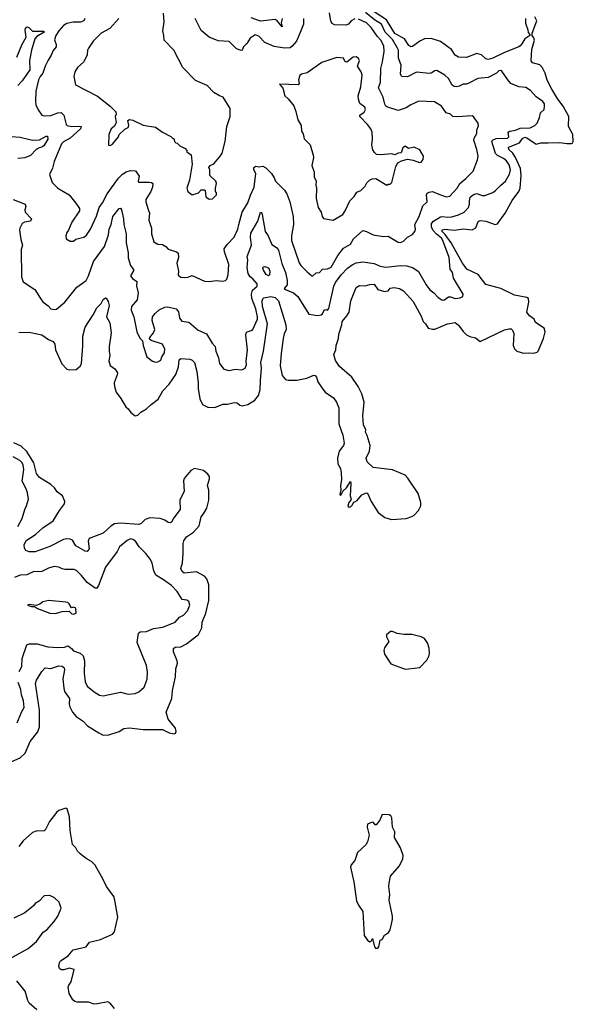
# Model space of a CAD drawing. Extents: x 1245515 to 1420776, y 606314 to 671314.
# Tile 373 of 385: x 1410771 to 1415632, y 642140 to 650784. Entities that reach past the tile are written whole.
import ezdxf

# ---------------------------------------------------------------- set-up
doc = ezdxf.new("R2010")
doc.units = 0

msp = doc.modelspace()

# ---------------------------------------------------------------- linework, layer by layer
at = {"layer": '0CON10XD'}
for points in [[(1415211.4, 650795), (1415212.1, 650752.1), (1415233.3, 650695), (1415235, 650670), (1415250, 650655), (1415250, 650645), (1415205, 650616.2), (1415178.7, 650571.3), (1415166.3, 650553.7), (1415153, 650547), (1415027.1, 650495), (1414925, 650444.8), (1414885, 650434.6), (1414865, 650441.5), (1414825, 650475.5), (1414785, 650485.7), (1414695, 650452.9), (1414625, 650455.6), (1414593.4, 650473.4), (1414561.1, 650521.1), (1414465, 650591.1), (1414385, 650620), (1414325, 650616.5), (1414284.7, 650595.3), (1414221.1, 650549), (1414205, 650545.3), (1414186.9, 650556.9), (1414149.5, 650615), (1414063.7, 650663.7), (1413992.2, 650782.2), (1413834.8, 650885)], [(1410765, 648038.9), (1410855, 648039.5), (1410965, 648016.5), (1411025, 647975.6), (1411065, 647960), (1411079.2, 647935), (1411084.2, 647885), (1411142.5, 647762.5), (1411185, 647716.2), (1411205, 647708.8), (1411268.3, 647711.7), (1411306.1, 647743.9), (1411313, 647767), (1411326.5, 647916.5), (1411325.4, 648005), (1411345.6, 648085), (1411417.4, 648192.6), (1411447.5, 648255), (1411486.5, 648293.5), (1411505, 648328.8), (1411525, 648342.5), (1411529.3, 648339.3), (1411549.4, 648309.4), (1411557.5, 648275), (1411534.1, 648174.1), (1411563.6, 648123.6), (1411574.5, 648035.5), (1411557.7, 647915), (1411556.5, 647875), (1411563.3, 647835), (1411555, 647790), (1411565, 647748), (1411608, 647718), (1411629.2, 647685), (1411627.1, 647665), (1411600.8, 647595), (1411602.5, 647565), (1411619.2, 647515), (1411659.7, 647459.7), (1411703.3, 647385), (1411725, 647367.5), (1411748, 647335), (1411785, 647306.9), (1411808.9, 647311.1), (1411835, 647338), (1411885, 647366.9), (1411925, 647404.4), (1411987.3, 647452.7), (1412028.1, 647525), (1412083.1, 647585), (1412142.1, 647667.9), (1412165.1, 647734.9), (1412171.2, 647798.8), (1412185, 647809.4), (1412265, 647804.1), (1412285.7, 647795.7), (1412304.8, 647774.8), (1412327.7, 647695), (1412338.5, 647595), (1412336.8, 647545), (1412353.6, 647455), (1412376, 647406), (1412422.9, 647382.9), (1412485, 647380), (1412555, 647407.3), (1412595, 647410), (1412655, 647424.5), (1412680, 647420), (1412705, 647400.8), (1412725, 647394), (1412775, 647405.6), (1412836.9, 647445), (1412868.5, 647485), (1412883.7, 647536.3), (1412885.2, 647615), (1412892.9, 647725), (1412889.8, 647775), (1412910.6, 647875), (1412946, 648114), (1412903.8, 648265), (1412899, 648315), (1412905, 648332.5), (1412915, 648340.8), (1412975, 648353.3), (1413015, 648344.4), (1413043.1, 648315), (1413106.9, 648105), (1413111.8, 648065), (1413092.9, 648025), (1413084.8, 647985), (1413066.1, 647853.9), (1413059.5, 647745), (1413075, 647660), (1413105, 647626.5), (1413128.3, 647618.3), (1413205, 647618.8), (1413293.8, 647636.2), (1413355, 647663.8), (1413365, 647661.2), (1413378, 647645), (1413390, 647605), (1413431.7, 647541.7), (1413454.4, 647514.4), (1413526.7, 647465), (1413553.8, 647425), (1413574, 647375), (1413574.3, 647235), (1413609.4, 647135), (1413621.4, 647065), (1413615.7, 647045), (1413575.4, 646994.7), (1413560.4, 646935), (1413564.6, 646885), (1413587.5, 646845), (1413594, 646805), (1413596.7, 646745), (1413586.7, 646695), (1413590, 646655), (1413583.3, 646615), (1413585, 646610), (1413595, 646612.5), (1413611.2, 646648.8), (1413640, 646675), (1413675, 646730), (1413680, 646715), (1413673.3, 646605), (1413682.5, 646575), (1413680, 646565), (1413660, 646545), (1413653.6, 646513.6), (1413663, 646503), (1413675, 646507.5), (1413692.5, 646525), (1413705, 646550), (1413715, 646552.5), (1413735, 646563.3), (1413775, 646614), (1413815, 646630), (1413825, 646626.7), (1413856.5, 646555), (1413918.7, 646458.7), (1413977.8, 646415), (1414035, 646395.9), (1414165, 646405.9), (1414215, 646423.1), (1414235.5, 646435), (1414272.7, 646475), (1414292.5, 646515), (1414293.5, 646545), (1414270.9, 646625), (1414179.1, 646759.1), (1414155, 646784.4), (1414045, 646833.3), (1413875, 646852.5), (1413820.9, 646900.9), (1413812.5, 646935), (1413842.5, 646995), (1413849.2, 647045), (1413823.2, 647133.2), (1413807, 647163), (1413811.2, 647185), (1413790.9, 647225), (1413784.5, 647305), (1413795.4, 647425), (1413775, 647498), (1413744.5, 647565), (1413687, 647647), (1413578.7, 647738.7), (1413545, 647792), (1413528.9, 647845), (1413547.1, 647885), (1413550, 647925), (1413571.1, 647985), (1413574.4, 648024.4), (1413600.9, 648105), (1413603.9, 648135), (1413645, 648185.5), (1413662.6, 648217.4), (1413677.5, 648315), (1413725, 648431.9), (1413755, 648450.3), (1413805, 648446.4), (1413845, 648460), (1413883.3, 648463.3), (1413915, 648416.2), (1413975, 648397.5), (1414005, 648404), (1414024.2, 648425.8), (1414058.3, 648431.7), (1414105, 648425.4), (1414140, 648405), (1414225, 648309.4), (1414295, 648182.5), (1414315, 648133.3), (1414335, 648113.8), (1414356.4, 648076.4), (1414395, 648066.9), (1414415, 648068.1), (1414526.7, 648115), (1414595, 648126.7), (1414625, 648103.5), (1414666.1, 648046.1), (1414695, 648017.5), (1414723.7, 648003.7), (1414771.9, 647991.9), (1414815, 647958), (1415028.9, 648061.1), (1415065, 648071.4), (1415085, 648070), (1415098.7, 648058.7), (1415110.3, 648030.3), (1415105.4, 647925), (1415115, 647894.4), (1415136, 647875), (1415195, 647855.8), (1415235, 647859.2), (1415285, 647855.7), (1415313.3, 647865), (1415322.5, 647875), (1415370, 647985), (1415384.4, 648045), (1415377.1, 648077.1), (1415301.2, 648125), (1415287.5, 648155), (1415246.2, 648185), (1415222.5, 648215), (1415240.8, 648305), (1415240, 648335), (1415225, 648346), (1415115, 648364.3), (1414995, 648423.3), (1414865, 648460), (1414795.8, 648545.8), (1414696.7, 648595), (1414659, 648645), (1414558.3, 648825), (1414507.6, 648897.6), (1414479.2, 648925), (1414481.4, 648938.6), (1414504.1, 648945.9), (1414585, 648934.8), (1414667.6, 648947.6), (1414745, 648938.2), (1414775, 648956.5), (1414796.7, 649013.3), (1414815, 649021.4), (1414865, 649014.4), (1414945, 648985.6), (1414965, 648992.5), (1415035, 649084.3), (1415095, 649195.7), (1415155, 649274.3), (1415165.5, 649304.5), (1415175.3, 649415), (1415167.7, 649477.7), (1415124.6, 649574.6), (1415100.8, 649610.8), (1415065.4, 649645), (1415063.8, 649665), (1415158.1, 649701.9), (1415185, 649740), (1415205, 649751.8), (1415225, 649747.5), (1415305, 649690.6), (1415346.4, 649703.6), (1415412.4, 649702.4), (1415515, 649707.1), (1415575, 649695.8), (1415615, 649696.2), (1415627.3, 649702.7), (1415632, 649715), (1415629.2, 649775), (1415591.2, 649845), (1415592.9, 649935), (1415543.3, 650025), (1415495.2, 650085.2), (1415443.4, 650173.4), (1415402.7, 650252.7), (1415383.8, 650315), (1415360.2, 650360.2), (1415336.7, 650386.7), (1415274.6, 650404.7), (1415262, 650422), (1415267.5, 650522.5), (1415290, 650605), (1415286.2, 650625), (1415270, 650645), (1415270, 650665), (1415311.4, 650775), (1415295, 650810)], [(1412435, 649207.5), (1412465, 649212.5), (1412500, 649245), (1412500, 649265), (1412490, 649275), (1412490, 649305), (1412500, 649345), (1412492.5, 649365), (1412440, 649415), (1412440, 649465), (1412433.3, 649485), (1412443.3, 649505), (1412475, 649518.8), (1412535, 649588.8), (1412547.6, 649612.4), (1412574.2, 649715), (1412590, 649845), (1412619.2, 649935), (1412618.6, 650005), (1412558.8, 650105), (1412525, 650114), (1412475, 650143.3), (1412417.5, 650205), (1412315, 650250), (1412204.1, 650364.1), (1412125.7, 650515), (1412038.6, 650605), (1412037.5, 650645), (1412028, 650685), (1412040, 650765), (1412035, 650840)], [(1413074.6, 650795), (1413067.5, 650755), (1413075, 650722.5), (1413031.9, 650775), (1413015, 650785.3), (1412885, 650771.2), (1412805, 650801.5)], [(1413715, 650790.5), (1413682, 650775), (1413657.5, 650745), (1413635, 650735.4), (1413535, 650737.3), (1413515, 650750.5), (1413502.3, 650772.3), (1413491.1, 650845)], [(1414408, 648385), (1414445.6, 648345.6), (1414477.5, 648325), (1414495, 648321.2), (1414535, 648350), (1414555, 648350.8), (1414595, 648337.5), (1414638.3, 648341.7), (1414663.3, 648355), (1414666.1, 648373.9), (1414581.4, 648515), (1414570.6, 648565), (1414550.4, 648595), (1414541.2, 648695), (1414487.3, 648845), (1414475.2, 648865), (1414430.1, 648900.1), (1414399.6, 648935), (1414387, 648965), (1414387.4, 648995), (1414405.3, 649015), (1414465, 649053.1), (1414485, 649055.9), (1414525, 649048.8), (1414565, 649053.2), (1414625, 649071.8), (1414673.3, 649095), (1414712.3, 649135), (1414721.5, 649165), (1414720, 649195), (1414727.5, 649225), (1414755, 649250.7), (1414785, 649257.2), (1414830.8, 649240.8), (1414855, 649241.8), (1414925, 649265.8), (1414950, 649285), (1414991.3, 649328.7), (1415036.7, 649365), (1415071.9, 649428.1), (1415079.5, 649465), (1415069, 649509), (1415045.4, 649545), (1415019.5, 649565), (1414965, 649592.4), (1414950, 649610), (1414917.1, 649715), (1414921.1, 649725), (1414955, 649741.2), (1415055, 649744.7), (1415066.5, 649755), (1415061.1, 649795), (1415075.3, 649804.7), (1415124, 649815), (1415165, 649831.4), (1415252.5, 649835), (1415293.3, 649855), (1415316, 649875), (1415335.8, 649924.2), (1415344.5, 649965.5), (1415375.5, 649994.5), (1415380, 650025), (1415377.9, 650045), (1415365, 650064.4), (1415305, 650107.5), (1415255, 650162.3), (1415215, 650188.6), (1415153.8, 650193.8), (1415084, 650225), (1415056, 650255), (1415005, 650332.5), (1414995, 650338.8), (1414977.5, 650335), (1414956.6, 650313.4), (1414885, 650277.8), (1414795, 650267.1), (1414715, 650225.6), (1414695, 650218), (1414665, 650217.8), (1414630.4, 650199.6), (1414605, 650194.1), (1414587.1, 650197.1), (1414569.1, 650209.1), (1414535, 650267.5), (1414505, 650297.1), (1414435, 650338), (1414415, 650336), (1414384.5, 650315.5), (1414368.3, 650311.7), (1414255, 650323.8), (1414175, 650281.4), (1414125, 650285.8), (1414114.7, 650304.7), (1414120, 650385), (1414096.9, 650445), (1414097.2, 650515), (1414089.5, 650535), (1414045, 650610), (1413981, 650675), (1413948.4, 650745), (1413885, 650782.2), (1413806.5, 650846.5)], [(1410745.4, 650454.6), (1410791.9, 650568.1), (1410828.6, 650631.4), (1410818.7, 650691.3), (1410822, 650708), (1410835, 650719.8), (1410850.7, 650715), (1410885, 650682.3), (1410982.2, 650682.2), (1410987.3, 650675), (1410920.5, 650635), (1410904.8, 650615), (1410876.2, 650515), (1410858.4, 650425), (1410859.1, 650345), (1410793.3, 650246.7), (1410754.8, 650205)], [(1411344, 650795), (1411334, 650775), (1411305, 650761.8), (1411241.4, 650761.5), (1411185, 650750.5), (1411155, 650733.8), (1411115, 650686.2), (1411088.5, 650645), (1411076.8, 650606.8), (1411091.4, 650565), (1411090.8, 650545), (1411065, 650512), (1411048.7, 650471.3), (1411020.4, 650429.6), (1410994.6, 650375), (1410974.1, 650315), (1410950, 650285), (1410935.4, 650255), (1410912.9, 650155), (1410909.2, 650065), (1410914.3, 650035), (1410933.4, 649993.4), (1410967.1, 649947.1), (1410985, 649939.2), (1411045, 649942.2), (1411105, 649966.5), (1411135, 649968.2), (1411157.9, 649945), (1411180, 649865), (1411189.2, 649855), (1411225, 649846.4), (1411295, 649850), (1411310, 649845), (1411303.8, 649825), (1411215.8, 649744.2), (1411155, 649712.7), (1411137.8, 649695), (1411075, 649540), (1411059.6, 649480.5), (1411033.3, 649425), (1411057.5, 649355), (1411107.5, 649305), (1411205, 649246), (1411265, 649173.8), (1411295, 649127.5), (1411295.8, 649105), (1411228, 649005), (1411200, 648935), (1411183.8, 648915), (1411177.5, 648885), (1411180.7, 648860.7), (1411215, 648840), (1411245, 648840), (1411263.6, 648856.4), (1411335, 648873.3), (1411357.3, 648892.7), (1411394.2, 648945.8), (1411445, 649058.8), (1411470.4, 649135), (1411498, 649175), (1411538, 649255), (1411637.9, 649392.1), (1411675, 649429.2), (1411705, 649448.8), (1411745, 649460), (1411787.7, 649457.7), (1411821.2, 649411.2), (1411810.8, 649365), (1411815, 649356.7), (1411907.9, 649357.9), (1411927.5, 649355), (1411938.8, 649345), (1411938.6, 649315), (1411922.7, 649275), (1411877.5, 649205), (1411877.5, 649185), (1411898.5, 649118.5), (1411911.8, 649085), (1411905.8, 649025), (1411928.1, 648955), (1411927.5, 648905), (1411948.8, 648835), (1411984.3, 648814.3), (1412025, 648810.8), (1412055, 648792), (1412075, 648770), (1412147.5, 648745), (1412161.2, 648735), (1412164.2, 648695), (1412150.8, 648645), (1412165.6, 648575.6), (1412162.5, 648545), (1412168.8, 648535), (1412185, 648524.5), (1412215, 648521.9), (1412246.4, 648523.6), (1412285, 648537.8), (1412395, 648487.5), (1412435, 648485.4), (1412495, 648493.8), (1412555, 648487.7), (1412577, 648493), (1412590.6, 648505), (1412602.2, 648545), (1412607.9, 648635), (1412569.5, 648745), (1412566.9, 648773.1), (1412595.4, 648814.6), (1412653.3, 648875), (1412685.3, 648944.7), (1412696.7, 648985), (1412723.5, 649095), (1412775.5, 649175), (1412797.5, 649242.5), (1412830.9, 649315), (1412845.7, 649435), (1412828, 649465), (1412826.7, 649485), (1412845, 649496.7), (1412875, 649492.9), (1412905, 649498), (1412932.3, 649482.3), (1412983.3, 649435), (1413006.8, 649396.8), (1413018, 649365), (1413097, 649287), (1413118, 649255), (1413144.5, 649185), (1413171.5, 649055), (1413174.1, 648985), (1413157.3, 648885), (1413158.8, 648845), (1413225, 648650), (1413240.8, 648625), (1413295, 648569.2), (1413335, 648536.2), (1413345, 648536.2), (1413375, 648562), (1413405, 648564.2), (1413431.2, 648595), (1413472.5, 648597.5), (1413505, 648610.8), (1413565.9, 648714.1), (1413615, 648779.4), (1413675, 648813.1), (1413700.8, 648859.2), (1413785, 648933.8), (1413815, 648925.8), (1413875, 648894.4), (1413965, 648879.6), (1414005, 648884.4), (1414095, 648829.4), (1414115, 648827.8), (1414141.1, 648838.9), (1414175, 648874.2), (1414221.4, 648898.6), (1414240.8, 648925), (1414246.2, 648945), (1414241.9, 648985), (1414279.6, 649055), (1414311.7, 649148.3), (1414349.4, 649185), (1414342.7, 649245), (1414348.8, 649261.2), (1414365, 649270.9), (1414395, 649274.6), (1414450.9, 649250.9), (1414515, 649229.5), (1414548.6, 649235), (1414613.1, 649305), (1414635, 649345.7), (1414689.7, 649390.3), (1414752, 649455), (1414790.6, 649555), (1414795.6, 649585), (1414784.4, 649645), (1414759.6, 649725), (1414761.8, 649745), (1414786.2, 649785), (1414783.8, 649815), (1414799.2, 649855), (1414795.5, 649875.5), (1414759.3, 649929.3), (1414745, 649938.8), (1414615, 649930), (1414574, 649935), (1414553.3, 649953.3), (1414516.6, 649966.6), (1414474, 650025), (1414412.1, 650062.1), (1414275, 650069.2), (1414205, 650036.9), (1414165, 650009.4), (1414095, 649985.7), (1413995, 650020), (1413985, 650026), (1413978.1, 650041.9), (1413961.8, 650105), (1413922.7, 650185), (1413938.2, 650235), (1413942.2, 650355), (1413957.9, 650415), (1413970.8, 650505), (1413968.2, 650555), (1413942.2, 650605), (1413908.5, 650638.5), (1413858.6, 650715), (1413815, 650757.7), (1413745, 650788.8)], [(1411640.8, 650795), (1411562.5, 650707.5), (1411485.5, 650664.5), (1411415, 650596.2), (1411374, 650535), (1411366.2, 650515), (1411363.8, 650475), (1411335, 650412.5), (1411278.8, 650365), (1411254.3, 650325), (1411246, 650285), (1411262.3, 650212.3), (1411455, 650112.9), (1411565.5, 650025.5), (1411616.2, 649975), (1411617.5, 649955), (1411610, 649935), (1411619.3, 649880.7), (1411605, 649850), (1411573.9, 649826.1), (1411552.5, 649775), (1411551.7, 649681.7), (1411565, 649680), (1411585, 649692.5), (1411637.5, 649755), (1411643.3, 649776.7), (1411695, 649823.3), (1411723.6, 649836.4), (1411728.8, 649855), (1411721.2, 649898.8), (1411735, 649906.7), (1411765, 649902), (1411855, 649859.2), (1411965, 649841.2), (1412025, 649796.7), (1412097, 649757), (1412115, 649740), (1412125, 649740), (1412130, 649715), (1412141.7, 649701.7), (1412155, 649700), (1412177, 649677), (1412225, 649652.5), (1412240, 649635), (1412240, 649625), (1412277, 649597), (1412286.2, 649515), (1412263.3, 649375), (1412237.5, 649305), (1412247.5, 649275), (1412285, 649247.5), (1412340, 649265), (1412365, 649290), (1412395, 649290), (1412400, 649285), (1412405, 649230), (1412435, 649207.5)], [(1413262.9, 650792.9), (1413263.3, 650745), (1413235, 650672), (1413201.9, 650595), (1413165, 650551.2), (1413145, 650538), (1413095, 650534.5), (1413005, 650547.9), (1412924.6, 650584.7), (1412870.5, 650640.5), (1412839.7, 650650.3), (1412795, 650622), (1412765.4, 650574.6), (1412737.5, 650545), (1412725, 650516.7), (1412715, 650512.5), (1412675, 650529.2), (1412611.7, 650591.7), (1412515, 650598.1), (1412435, 650631.4), (1412365, 650690), (1412310.5, 650795)], [(1413525, 649023.8), (1413607, 649073), (1413628, 649105), (1413668.6, 649195), (1413708.3, 649231.7), (1413731.7, 649268.3), (1413765, 649284.2), (1413805, 649323.8), (1413817.7, 649352.3), (1413843.3, 649375), (1413865, 649385.8), (1413898.6, 649388.6), (1413995, 649330), (1414005, 649340), (1414025, 649340), (1414037.5, 649355), (1414073.3, 649495), (1414092.7, 649527.3), (1414124.1, 649545.9), (1414175, 649560), (1414225, 649550), (1414280.7, 649529.3), (1414295, 649533.3), (1414313.9, 649556.1), (1414316.2, 649585), (1414285, 649642.5), (1414235.9, 649665.9), (1414185, 649652.5), (1414155, 649672.5), (1414135, 649660), (1414120, 649615), (1414095, 649612.5), (1414065, 649596.7), (1414035, 649606.7), (1413945, 649597.5), (1413905, 649601.2), (1413885, 649618.8), (1413871.7, 649641.7), (1413861.9, 649685), (1413868.9, 649735), (1413865.5, 649795), (1413853.1, 649825), (1413825, 649863.1), (1413758, 649935), (1413756.7, 649945), (1413797, 649973), (1413807.5, 649995), (1413802, 650015), (1413757.6, 650047.6), (1413746.2, 650085), (1413743.8, 650115), (1413767.3, 650195), (1413777.8, 650297.8), (1413770, 650325), (1413736.7, 650375), (1413755.8, 650425.8), (1413745, 650443.3), (1413725, 650458.8), (1413700, 650455), (1413645, 650410.8), (1413630, 650415), (1413615, 650447.5), (1413555, 650452), (1413425, 650407.5), (1413295, 650316), (1413245, 650306), (1413230, 650295), (1413220, 650255), (1413226.1, 650223.9), (1413215, 650211.2), (1413052.5, 650217.5), (1413081.7, 650181.7), (1413100, 650115), (1413129.6, 650089.5), (1413177.6, 650027.6), (1413195, 649977.5), (1413212, 649905), (1413243.3, 649855), (1413246.2, 649805), (1413260.4, 649780.5), (1413269.1, 649739.1), (1413320.8, 649685), (1413348.6, 649595), (1413350, 649575), (1413335.8, 649505), (1413355.5, 649445.5), (1413355.7, 649405), (1413372.9, 649365), (1413370.3, 649330.3), (1413378, 649305), (1413374.5, 649215), (1413391.4, 649135), (1413417.5, 649095), (1413426.1, 649056.1), (1413438.8, 649038.8), (1413525, 649023.8)], [(1410697.4, 649757.4), (1410775, 649751.8), (1410885, 649726.7), (1410945, 649728.9), (1411005, 649761.8), (1411015, 649760), (1411017.1, 649735), (1410983.7, 649676.3), (1410966.4, 649663.6), (1410942.2, 649657.8), (1410917.1, 649645), (1410865, 649592.5), (1410815, 649570.9), (1410755, 649564.4)], [(1410714.7, 649204.7), (1410818.9, 649165), (1410824.7, 649145), (1410815.5, 649115), (1410818.9, 649095), (1410875.8, 649035), (1410865, 649016), (1410812.5, 649005), (1410793.3, 648995), (1410771.2, 648955), (1410769.2, 648935), (1410781.4, 648855), (1410795.5, 648805), (1410784.6, 648765.4), (1410787.7, 648525), (1410801.7, 648481.7), (1410904, 648415), (1410952.5, 648337.5), (1410975.8, 648305.8), (1411021.2, 648271.2), (1411043.8, 648245), (1411075, 648238.9), (1411095, 648242.1), (1411167.1, 648302.9), (1411272.2, 648435), (1411354.7, 648495), (1411376.2, 648535), (1411420.2, 648659.8), (1411516.6, 648793.4), (1411549.6, 648895), (1411557.9, 648945), (1411574.6, 648985.4), (1411588.2, 649055), (1411645, 649126.9), (1411655, 649129.2), (1411665.2, 649115.2), (1411682.4, 649035), (1411685, 648986.7), (1411706.9, 648905), (1411706.4, 648825), (1411723.6, 648736.4), (1411724, 648694), (1411744.5, 648625), (1411772, 648585), (1411745.5, 648535), (1411761.2, 648511.2), (1411798.8, 648485), (1411796.4, 648446.4), (1411812.5, 648385), (1411803.3, 648325), (1411752.9, 648265), (1411751.1, 648235), (1411774.2, 648175), (1411800, 648045), (1411826.7, 647986.7), (1411850, 647965), (1411856.1, 647923.9), (1411886.7, 647825), (1411936.4, 647786.4), (1411965, 647776.2), (1411985, 647779.2), (1412010.8, 647795), (1412020, 647825), (1412042, 647858), (1412045, 647892.5), (1412025.7, 647935), (1411925, 647968.6), (1411913.3, 647975), (1411910, 647985), (1411912.5, 647995), (1411947.5, 648035), (1411958.6, 648065), (1411934.5, 648144.5), (1411938.1, 648175), (1411960, 648205), (1411994.7, 648235.3), (1412045, 648260), (1412072.1, 648262.1), (1412145, 648244.2), (1412165, 648220), (1412174.3, 648165), (1412195, 648136.2), (1412255, 648129.2), (1412339.1, 648059.1), (1412411.4, 648025), (1412461.4, 647945), (1412488.6, 647915), (1412494.4, 647874.4), (1412515.8, 647815), (1412525.7, 647765.7), (1412565, 647716.7), (1412606.1, 647703.9), (1412665, 647716), (1412720.7, 647709.3), (1412750, 647725), (1412763.8, 647755), (1412760.8, 647785), (1412771.9, 647885), (1412755.5, 648015), (1412758.9, 648035), (1412768.8, 648045), (1412805, 648054.5), (1412819.4, 648065), (1412858.5, 648155), (1412859.3, 648175), (1412844, 648245), (1412810, 648335), (1412806, 648375), (1412815, 648409.2), (1412856.7, 648445), (1412856.7, 648465), (1412818.8, 648508.8), (1412795, 648526.7), (1412777.1, 648555), (1412769.4, 648605), (1412774.3, 648674.3), (1412768.1, 648705), (1412806.1, 648803.9), (1412797.2, 648875), (1412801.3, 648908.7), (1412861.1, 649015), (1412885, 649095.6), (1412895, 649091.4), (1412900.3, 649075), (1412927.5, 648925), (1412952.9, 648885), (1412985, 648809.2), (1413025.8, 648785), (1413045, 648761.2), (1413073.3, 648643.3), (1413105.5, 648565), (1413120.8, 648495), (1413118.8, 648455), (1413092.5, 648425), (1413105, 648414.2), (1413176.3, 648386.4), (1413213.8, 648355), (1413309.6, 648199.5), (1413385, 648185.7), (1413418.3, 648191.7), (1413429.1, 648200.9), (1413445, 648234), (1413455, 648239.2), (1413475, 648232.9), (1413485, 648248), (1413530.6, 648445), (1413544.7, 648475.3), (1413595, 648544.8), (1413648.7, 648601.4), (1413689, 648631), (1413725, 648648.2), (1413785, 648657.5), (1413884.6, 648644.6), (1413935, 648620.6), (1413985, 648612.7), (1414115, 648627.1), (1414171.8, 648621.8), (1414226.2, 648606.2), (1414272.6, 648572.6), (1414341.4, 648455), (1414373.7, 648413.7), (1414408, 648385)], [(1412955, 648536.5), (1412935, 648546.7), (1412911.8, 648585), (1412905.7, 648605), (1412908.8, 648615), (1412925, 648617.3), (1412955, 648604.6), (1412968.2, 648575), (1412965, 648543.8), (1412955, 648536.5)], [(1410675, 644258.5), (1410776.6, 644303.4), (1410818.9, 644345), (1410864.1, 644445.9), (1410929.3, 644530.7), (1410946.2, 644575), (1410945, 644723.3), (1410909.1, 644955), (1410917.5, 644985), (1410965, 645062.5), (1410995, 645094), (1411045, 645086.7), (1411115, 645111.1), (1411145, 645107.7), (1411162.2, 645095), (1411165.4, 645075), (1411151.5, 644998.5), (1411157.6, 644915), (1411165.3, 644885), (1411207.9, 644825), (1411206.5, 644775), (1411211.2, 644751.2), (1411235.5, 644705), (1411267.6, 644667.6), (1411327.5, 644625), (1411365.6, 644585.6), (1411465, 644521.9), (1411505, 644503.1), (1411553.6, 644506.4), (1411643.7, 644536.3), (1411685, 644562.2), (1411735, 644568.5), (1411855, 644551.4), (1412025, 644552), (1412085, 644523.8), (1412126.7, 644513.3), (1412139.3, 644520.7), (1412146.1, 644533.9), (1412138, 644565), (1412073.8, 644643.8), (1412056.7, 644705), (1412108, 644825), (1412113.4, 644895), (1412140, 645015), (1412143.3, 645085), (1412155.8, 645135), (1412153.1, 645155), (1412121.2, 645235), (1412122.5, 645265), (1412135, 645276.2), (1412185, 645279.3), (1412236.8, 645303.2), (1412342.6, 645387.4), (1412370, 645445), (1412374.5, 645495), (1412406.8, 645575), (1412432.4, 645685), (1412431.4, 645821.5), (1412415, 645874), (1412395, 645900), (1412325, 645936.1), (1412215, 645924.6), (1412198.8, 645938.8), (1412185.5, 645965), (1412200.5, 646015), (1412207.3, 646095), (1412205.4, 646184.6), (1412211.2, 646208.8), (1412235.5, 646244.5), (1412296.4, 646283.6), (1412348.2, 646341.8), (1412365, 646420), (1412385.5, 646444.5), (1412413, 646497), (1412431.8, 646565), (1412433.3, 646655), (1412420, 646695), (1412438.1, 646751.9), (1412437.3, 646775), (1412424.5, 646795), (1412385, 646827.5), (1412305, 646842.7), (1412275, 646825.4), (1412214.7, 646755), (1412209.7, 646735), (1412214.7, 646645), (1412175.9, 646565), (1412180, 646485), (1412125, 646410), (1412105, 646372.1), (1412095, 646366.2), (1412075, 646368.5), (1412045, 646389.6), (1412005.7, 646405.7), (1411915, 646411.9), (1411873.5, 646395), (1411838.5, 646361.5), (1411817.1, 646352.9), (1411655, 646364.7), (1411605, 646358.2), (1411572.7, 646337.3), (1411503.8, 646275), (1411381.7, 646228.3), (1411373.3, 646205), (1411381.7, 646138.3), (1411365, 646114.4), (1411345, 646117.9), (1411265.5, 646165), (1411235, 646215.8), (1411215, 646224.3), (1411185.5, 646225.5), (1411155, 646219.1), (1411035, 646159.6), (1410907.4, 646112.6), (1410855, 646111.3), (1410824.9, 646124.9), (1410814.1, 646145), (1410809.9, 646175), (1410828.1, 646211.9), (1410909.7, 646265), (1410975.8, 646324.2), (1411065, 646384), (1411120.6, 646475), (1411165.8, 646535), (1411166.9, 646555), (1411146.9, 646605), (1411100.2, 646640.2), (1411076.9, 646675), (1411043.5, 646703.5), (1410943.8, 646763.8), (1410919.3, 646799.3), (1410895.5, 646895), (1410834, 646994), (1410785, 647040), (1410720.4, 647070.4)], [(1410754.3, 646335), (1410794.3, 646405), (1410817.5, 646485), (1410832.5, 646515), (1410849.2, 646575), (1410840.5, 646630.5), (1410828.9, 646665), (1410791.9, 646731.9), (1410807.9, 646835), (1410802.9, 646872.9), (1410793.2, 646895), (1410771.5, 646915), (1410715, 646946.8)], [(1410767.3, 645062.7), (1410789.2, 645105), (1410793, 645177), (1410835, 645296.2), (1410855, 645304.3), (1410925.8, 645304.2), (1411018.7, 645278.7), (1411105, 645272.5), (1411165, 645274.5), (1411195.6, 645285.6), (1411226.9, 645265), (1411245, 645243.1), (1411302.8, 645222.8), (1411328.3, 645198.3), (1411341.5, 645155), (1411337.4, 645047.4), (1411345, 644970), (1411365, 644932.5), (1411425, 644884), (1411472.5, 644855), (1411505, 644848), (1411655, 644880), (1411725, 644862.9), (1411785, 644868), (1411817.3, 644882.7), (1411863.3, 644925), (1411891.2, 644995), (1411893.1, 645055), (1411884.5, 645115), (1411802.5, 645315), (1411815, 645397.5), (1411829.6, 645410.5), (1411885, 645413.1), (1411945, 645440), (1412028.9, 645451.1), (1412135, 645495.6), (1412175, 645538.8), (1412208.8, 645555), (1412245.9, 645594.1), (1412264.5, 645645), (1412257.5, 645675), (1412238.3, 645688.3), (1412196.7, 645695), (1412152.5, 645765), (1412105, 645815.6), (1412035, 645867.8), (1411966.5, 645906.5), (1411950, 645945), (1411935, 646012.5), (1411919.2, 646045), (1411878.6, 646098.6), (1411820.8, 646155), (1411787.5, 646205), (1411765, 646221.9), (1411745, 646225.7), (1411715, 646211.9), (1411647.5, 646155), (1411625.8, 646115), (1411523.4, 645976.6), (1411462.8, 645817.2), (1411445, 645791.2), (1411435, 645792), (1411365, 645843.3), (1411313.6, 645903.6), (1411274.3, 645944.3), (1411248.3, 645958.3), (1411168.1, 645958.1), (1411145, 645962), (1411115, 645977.5), (1411075, 645982.5), (1411025, 645968.1), (1410965, 645940), (1410935, 645935.6), (1410895, 645940.6), (1410835, 645908.9), (1410775, 645908.2), (1410725, 645888)], [(1411245, 645564.2), (1411266.2, 645575), (1411265, 645616.7), (1411245, 645626.2), (1411225, 645620), (1411206.7, 645655), (1411195, 645666), (1411175, 645671.2), (1411025.9, 645685.9), (1410975, 645673.8), (1410947.5, 645652.5), (1410915, 645640), (1410855, 645650), (1410840, 645645), (1410875, 645633.3), (1410901.7, 645631.7), (1410927.5, 645615), (1411035, 645574), (1411085, 645570), (1411145, 645588), (1411205, 645592.5), (1411227.7, 645567.7), (1411245, 645564.2)], [(1414155, 645082.2), (1414185, 645084.3), (1414283.9, 645096.1), (1414347.4, 645162.6), (1414367.4, 645202.6), (1414370.6, 645225), (1414367.8, 645265), (1414355, 645308.8), (1414325, 645350.8), (1414296.2, 645366.2), (1414215, 645385.6), (1414145.8, 645385.8), (1414085, 645396.7), (1414045, 645412.5), (1414028.3, 645411.7), (1413992.5, 645385), (1413992.5, 645365), (1414013.3, 645325), (1413975, 645270), (1413968.8, 645245), (1413975, 645212.5), (1414029.1, 645129.1), (1414155, 645082.2)], [(1410749.2, 644610.8), (1410785.7, 644704.3), (1410809.2, 644745), (1410805.4, 644805), (1410786.3, 644856.3), (1410781.8, 644905), (1410759.1, 644965)], [(1411605, 642103.8), (1411565, 642150.8), (1411545, 642162.9), (1411455, 642143.8), (1411425, 642140), (1411375, 642158.8), (1411275, 642160), (1411255, 642166), (1411239.3, 642179.3), (1411204.5, 642234.5), (1411198.3, 642291.7), (1411202.1, 642307.9), (1411222.5, 642337.5), (1411250, 642445), (1411205, 642458.5), (1411157.8, 642442.2), (1411135, 642444), (1411120.5, 642455), (1411115.4, 642475.4), (1411120, 642505), (1411129.7, 642520.3), (1411196, 642565), (1411240.9, 642619.1), (1411355, 642643.3), (1411385, 642684.4), (1411480.8, 642709.2), (1411585, 642756.7), (1411605, 642777.5), (1411633.8, 642905), (1411607.1, 643055), (1411597.1, 643085), (1411534.6, 643174.6), (1411505.3, 643235.3), (1411435, 643362.5), (1411402.6, 643392.6), (1411355, 643420), (1411302, 643462), (1411280, 643485), (1411264, 643515), (1411235, 643543.8), (1411215.4, 643665.5), (1411208.2, 643785), (1411187.5, 643855), (1411175, 643862), (1411115, 643841.9), (1411095.7, 643825), (1411033.1, 643745), (1410995, 643670), (1410985, 643663.6), (1410915, 643661.2), (1410883, 643647), (1410802.7, 643575), (1410764.6, 643525)], [(1413915, 642632), (1413924.1, 642645.9), (1413935, 642702.5), (1413955, 642710), (1413975, 642747.5), (1414008.3, 642771.7), (1414023.8, 642795), (1414044, 642885), (1414044.1, 642914.1), (1414016, 643055), (1414021.4, 643105), (1414011.4, 643175), (1414014.1, 643204.1), (1414026, 643265), (1414106, 643355), (1414135, 643417.5), (1414138.5, 643445), (1414114.6, 643515), (1414063.5, 643605), (1414065.5, 643655), (1414043.9, 643696.1), (1414037.6, 643777.6), (1414028.8, 643795), (1414015, 643802), (1413955, 643805.8), (1413932.3, 643757.7), (1413900, 643715), (1413892.5, 643715), (1413877.5, 643735), (1413865, 643740), (1413825, 643721.2), (1413821.4, 643695), (1413840.8, 643625), (1413826.2, 643565), (1413809.1, 643540.9), (1413737.7, 643472.3), (1413715, 643401.2), (1413682.5, 643365), (1413676.9, 643345), (1413706.2, 643216.2), (1413727.3, 643047.3), (1413745, 643010), (1413783.3, 642955), (1413796.7, 642745), (1413825, 642702.5), (1413845, 642687.5), (1413856.7, 642693.3), (1413868.3, 642718.3), (1413887.5, 642645), (1413895, 642634.2), (1413915, 642632)], [(1410681.1, 642539), (1410845, 642630), (1410917.6, 642692.4), (1410977.3, 642772.7), (1411008.8, 642795), (1411075, 642866.2), (1411106, 642915), (1411136.7, 642985), (1411117.3, 643037.3), (1411075.9, 643075.9), (1411035, 643093.8), (1410985, 643092.5), (1410943.3, 643045), (1410906.1, 643023.9), (1410893.8, 643005), (1410816.9, 642943.1), (1410720, 642895)], [(1410920.7, 642090.7), (1410855, 642151.2), (1410843, 642173), (1410818.1, 642255), (1410745.8, 642345)]]:
    msp.add_lwpolyline(points, dxfattribs=at)

doc.saveas('drawing.dxf')
